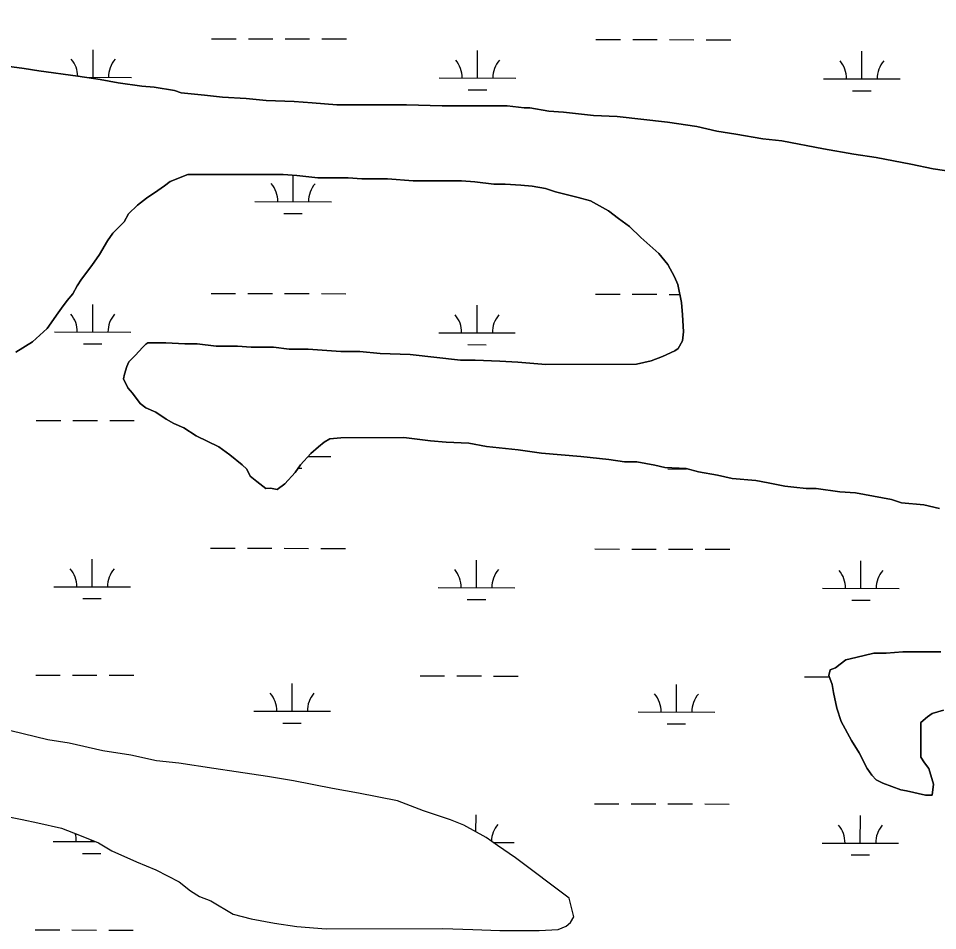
# Model space of a CAD drawing. Extents: x 3187622 to 3225504, y 800805 to 826213.
# Drawn here: x 3209740 to 3210941, y 815748 to 816939 of the extents above; entities that cross this region are included whole.
import ezdxf

# ---------------------------------------------------------------- set-up
doc = ezdxf.new("R2010")
doc.units = 0
doc.layers.add('V-SITE-VEGE', color=7, linetype='Continuous')
doc.layers.add('V-WETL-SWMP', color=7, linetype='Continuous')

msp = doc.modelspace()

# ---------------------------------------------------------------- linework, layer by layer
at = {"layer": 'V-SITE-VEGE'}
for points in [[(3210791.7, 816768.7), (3210831.3, 816761.4), (3210860.5, 816757.1), (3210905.9, 816748.4), (3210935.2, 816742.6), (3210973.3, 816736.8), (3211001.1, 816731), (3211045, 816726.7), (3211075.7, 816722.4), (3211118.2, 816718.1), (3211151.9, 816713.7), (3211178.2, 816712.3), (3211200.2, 816712.4), (3211236.8, 816708.1), (3211263.1, 816708.1), (3211292.4, 816706.7), (3211314.8, 816706.7), (3211314.8, 817348)], [(3209692.3, 816880.7), (3209748, 816873.5), (3209767, 816870.6), (3209818.2, 816863.4), (3209847.5, 816859), (3209871, 816854.7), (3209901.7, 816850.4), (3209917.8, 816848.9), (3209944.2, 816844.6), (3209952.9, 816841.7), (3209983.7, 816838.8), (3210007.1, 816835.9), (3210037.8, 816834.5), (3210064.2, 816831.7), (3210100.8, 816830.3), (3210124.2, 816828.8), (3210156.4, 816826), (3210247.2, 816826.2), (3210294, 816824.8), (3210378.9, 816824.9), (3210400.8, 816822.1), (3210408.2, 816822.1), (3210433, 816817.7), (3210452.1, 816816.3), (3210491.6, 816812), (3210522.3, 816810.6), (3210588.2, 816803.4), (3210626.3, 816797.6), (3210652.6, 816791.8), (3210677.5, 816787.5), (3210712.7, 816781.7), (3210737.5, 816778.8), (3210791.7, 816768.7)], [(3210328.5, 816384.3), (3210299.2, 816385.7), (3210278.7, 816387.1), (3210243.6, 816391.5), (3210161.6, 816391.3), (3210147, 816389.8), (3210139.7, 816385.4), (3210132.4, 816379.5), (3210122.2, 816370.7), (3210109, 816356.1), (3210101.7, 816345.8), (3210088.6, 816331.2), (3210078.3, 816323.8), (3210069.6, 816325.3), (3210063.7, 816325.2), (3210052, 816334), (3210043.2, 816341.3), (3210038.8, 816350.1), (3210032.9, 816355.9), (3210016.8, 816369.1), (3210002.1, 816379.3), (3209972.8, 816393.9), (3209956.7, 816404.1), (3209943.5, 816409.9), (3209933.3, 816415.7), (3209920.1, 816424.5), (3209906.9, 816430.3), (3209899.6, 816436.2), (3209889.3, 816449.3), (3209883.4, 816456.6), (3209877.6, 816468.3), (3209879, 816474.2), (3209881.9, 816484.4), (3209884.8, 816490.3), (3209893.6, 816499.1), (3209902.4, 816509.3), (3209906.7, 816513.7), (3209909.7, 816515.2), (3209933.1, 816515.3), (3209958, 816513.8), (3209974.1, 816513.9), (3209998.9, 816511), (3210026.8, 816511.1), (3210044.3, 816509.6), (3210073.6, 816509.7), (3210094.1, 816506.8), (3210119, 816506.8), (3210161.4, 816504), (3210186.3, 816504), (3210212.7, 816501.2), (3210252.2, 816499.8), (3210318, 816492.6), (3210337.1, 816492.6), (3210369.3, 816491.2), (3210392.7, 816489.8), (3210429.3, 816487), (3210547.8, 816487.2), (3210566.9, 816491.6), (3210581.5, 816497.5), (3210597.6, 816504.8), (3210602, 816507.8), (3210607.8, 816518), (3210609.2, 816529.7), (3210607.7, 816551.7), (3210606.2, 816567.8), (3210601.8, 816591.2), (3210597.4, 816601.4), (3210588.6, 816617.5), (3210576.8, 816632.1), (3210553.4, 816652.6), (3210538.7, 816667.2), (3210524.1, 816677.4), (3210510.9, 816687.6), (3210487.4, 816700.7), (3210471.3, 816705.1), (3210442, 816712.4), (3210428.8, 816716.7), (3210411.3, 816719.6), (3210396.6, 816721.1), (3210376.1, 816722.5), (3210361.5, 816722.5), (3210336.6, 816725.3), (3210319.1, 816726.8), (3210256.1, 816726.6), (3210222.5, 816729.5), (3210188.8, 816729.4), (3210171.2, 816730.9), (3210131.7, 816730.8), (3210103.9, 816733.7), (3210086.3, 816735.1), (3209961.9, 816734.9), (3209938.5, 816726), (3209931.2, 816720.2), (3209922.4, 816714.3), (3209907.8, 816704), (3209896.1, 816695.2), (3209884.5, 816683.5), (3209878.6, 816673.2), (3209864, 816658.6), (3209856.7, 816648.3), (3209846.5, 816630.7)], [(3209846.5, 816630.7), (3209836.3, 816616.1), (3209823.1, 816598.5), (3209817.3, 816589.7), (3209811.5, 816579.4), (3209804.2, 816570.6), (3209796.9, 816560.4), (3209792.5, 816554.5), (3209777.9, 816534), (3209758.9, 816516.4), (3209737, 816503.2)], [(3210943.4, 816299.1), (3210922.9, 816303.5), (3210893.6, 816306.4), (3210880.4, 816310.7), (3210833.6, 816319.4), (3210813.1, 816320.8), (3210782.3, 816325.2), (3210769.2, 816325.2), (3210753.1, 816326.6), (3210741.3, 816328), (3210719.4, 816332.4), (3210703.3, 816335.3), (3210672.5, 816338.1), (3210653.5, 816342.5), (3210628.6, 816346.8), (3210612.5, 816351.2), (3210584.7, 816352.6), (3210571.5, 816355.5), (3210548.1, 816359.8), (3210532, 816359.8), (3210511.5, 816362.7), (3210474.9, 816367), (3210423.7, 816371.3), (3210392.9, 816375.6), (3210351.9, 816380), (3210328.5, 816384.3)], [(3210948.3, 816035.7), (3210933.7, 816031.3), (3210927.8, 816026.9), (3210919, 816019.5), (3210919.1, 815974.2), (3210923.5, 815966.9), (3210929.4, 815959.6), (3210935.3, 815939.1), (3210933.9, 815924.4), (3210925.1, 815924.4), (3210900.2, 815930.2), (3210892.9, 815931.7), (3210869.4, 815940.4), (3210860.6, 815944.8), (3210854.8, 815950.6), (3210848.9, 815959.4), (3210838.6, 815979.9), (3210828.3, 815996), (3210815.1, 816020.8), (3210809.2, 816038.4), (3210804.8, 816058.8), (3210803.3, 816069.1), (3210798.9, 816080.8), (3210800.4, 816088.1), (3210807.7, 816091), (3210813.5, 816095.5), (3210820.8, 816101.3), (3210834, 816104.3), (3210857.4, 816110.2), (3210873.5, 816110.2), (3210895.4, 816111.7), (3210945.2, 816111.8)], [(3209714.7, 815898.7), (3209745.5, 815892.9), (3209766, 815888.5), (3209796.7, 815881.3), (3209820.2, 815872.5), (3209845.1, 815862.3), (3209862.6, 815852.1), (3209894.9, 815837.5), (3209919.8, 815827.3), (3209950.5, 815811.3), (3209965.2, 815799.6), (3209976.9, 815792.3), (3209991.6, 815786.5), (3210020.9, 815769), (3210044.3, 815763.2), (3210075, 815757.4), (3210104.3, 815753.1), (3210142.4, 815750.2), (3210294.6, 815750.5), (3210334.1, 815749.1), (3210369.2, 815747.7), (3210420.5, 815747.8), (3210445.4, 815749.3), (3210455.6, 815753.7), (3210461.4, 815758.1), (3210465.8, 815765.5), (3210459.9, 815790.3), (3210389.6, 815842.9), (3210366.1, 815858.9), (3210351.5, 815869.2), (3210322.1, 815885.2), (3210304.6, 815892.5), (3210269.4, 815904.1), (3210235.7, 815917.2), (3210184.5, 815927.4), (3210150.8, 815933.2), (3210099.6, 815943.3), (3210065.9, 815949.1), (3210024.9, 815954.9), (3209995.6, 815959.2), (3209950.2, 815966.4), (3209921, 815969.3), (3209887.3, 815976.6), (3209850.7, 815982.4), (3209806.8, 815992.5), (3209778.9, 815996.9), (3209730.6, 816008.5)]]:
    msp.add_lwpolyline(points, dxfattribs=at)
at = {"layer": 'V-WETL-SWMP'}
for p, q in [((3209992.8, 816912.4), (3210024.8, 816912.4)), ((3210040.8, 816912.3), (3210072.8, 816912.3)), ((3210088.8, 816912.2), (3210120.8, 816912.2)), ((3210136.8, 816912.1), (3210168.8, 816912.1)), ((3210494.7, 816911.4), (3210526.7, 816911.3)), ((3210542.7, 816911.3), (3210574.7, 816911.2)), ((3210590.7, 816911.2), (3210622.7, 816911.1)), ((3210638.7, 816911.1), (3210670.7, 816911)), ((3209838.1, 816862), (3209838.2, 816898)), ((3210340, 816861), (3210340.1, 816897)), ((3210842, 816859.9), (3210842, 816895.9)), ((3209827.5, 816862), (3209888.1, 816861.9)), ((3210290, 816861.1), (3210390, 816860.9)), ((3210792, 816860.1), (3210892, 816859.8)), ((3210328, 816845.6), (3210352, 816845.5)), ((3210829.9, 816844.5), (3210853.9, 816844.5)), ((3210099.2, 816699.6), (3210099.3, 816734.1)), ((3210049.2, 816699.7), (3210149.2, 816699.5)), ((3210087.2, 816684.2), (3210111.2, 816684.1)), ((3209992.2, 816579.7), (3210024.2, 816579.7)), ((3210040.2, 816579.6), (3210072.2, 816579.6)), ((3210088.2, 816579.6), (3210120.2, 816579.5)), ((3210136.2, 816579.5), (3210168.2, 816579.4)), ((3210494.1, 816578.7), (3210526.1, 816578.7)), ((3210542.1, 816578.6), (3210574.1, 816578.6)), ((3210590.1, 816578.5), (3210604.2, 816578.5)), ((3209837.5, 816529.3), (3209837.5, 816565.3)), ((3210339.4, 816528.3), (3210339.4, 816564.3)), ((3209787.5, 816529.4), (3209887.5, 816529.2)), ((3210289.4, 816528.4), (3210389.4, 816528.2)), ((3209825.4, 816513.9), (3209849.4, 816513.9)), ((3210327.3, 816512.9), (3210351.3, 816512.8)), ((3209763.8, 816414), (3209795.8, 816414)), ((3209811.8, 816413.9), (3209843.8, 816413.9)), ((3209859.8, 816413.8), (3209891.8, 816413.8)), ((3210118.7, 816366.9), (3210148.6, 816366.8)), ((3210105.7, 816351.5), (3210110.5, 816351.5)), ((3210588.4, 816350.5), (3210612.4, 816350.4)), ((3209991.5, 816247.1), (3210023.5, 816247)), ((3210039.5, 816247), (3210071.5, 816246.9)), ((3210087.5, 816246.9), (3210119.5, 816246.8)), ((3210135.5, 816246.8), (3210167.5, 816246.7)), ((3210493.4, 816246.1), (3210525.4, 816246)), ((3210541.4, 816246), (3210573.4, 816245.9)), ((3210589.4, 816245.9), (3210621.4, 816245.8)), ((3210637.4, 816245.8), (3210669.4, 816245.7)), ((3209836.8, 816196.6), (3209836.9, 816232.6)), ((3210338.7, 816195.6), (3210338.8, 816231.6)), ((3210840.6, 816194.6), (3210840.7, 816230.6)), ((3209786.8, 816196.7), (3209886.8, 816196.5)), ((3210288.7, 816195.7), (3210388.7, 816195.5)), ((3210790.6, 816194.7), (3210890.6, 816194.5)), ((3209824.8, 816181.2), (3209848.8, 816181.2)), ((3210326.7, 816180.2), (3210350.7, 816180.2)), ((3210828.6, 816179.2), (3210852.6, 816179.1)), ((3209763.1, 816081.4), (3209795.1, 816081.3)), ((3209811.1, 816081.3), (3209843.1, 816081.2)), ((3209859.1, 816081.2), (3209891.1, 816081.1)), ((3210265.1, 816080.3), (3210297.1, 816080.3)), ((3210313.1, 816080.2), (3210345.1, 816080.2)), ((3210361.1, 816080.1), (3210393.1, 816080.1)), ((3210767, 816079.3), (3210799, 816079.3)), ((3210097.9, 816034.3), (3210098, 816070.3)), ((3210599.8, 816033.2), (3210599.9, 816069.2)), ((3210047.9, 816034.4), (3210147.9, 816034.2)), ((3210549.8, 816033.3), (3210649.8, 816033.1)), ((3210085.9, 816018.8), (3210109.9, 816018.8)), ((3210587.8, 816017.8), (3210611.8, 816017.8)), ((3210492.7, 815913.4), (3210524.7, 815913.3)), ((3210540.7, 815913.3), (3210572.7, 815913.2)), ((3210588.7, 815913.2), (3210620.7, 815913.1)), ((3210636.7, 815913.1), (3210668.7, 815913)), ((3210338, 815876.5), (3210338.1, 815899)), ((3210839.9, 815861.9), (3210840, 815897.9)), ((3209786.1, 815864.1), (3209841, 815864)), ((3209836.1, 815864), (3209836.1, 815866)), ((3210360.4, 815862.9), (3210388, 815862.8)), ((3210789.9, 815862), (3210889.9, 815861.8)), ((3209824.1, 815848.6), (3209848.1, 815848.5)), ((3210827.9, 815846.5), (3210851.9, 815846.5)), ((3209762.5, 815748.7), (3209794.5, 815748.6)), ((3209810.5, 815748.6), (3209842.5, 815748.5)), ((3209858.5, 815748.5), (3209890.5, 815748.4))]:
    msp.add_line(p, q, dxfattribs=at)
for points in [[(3210973.3, 816736.8), (3210935.2, 816742.6), (3210905.9, 816748.4), (3210860.5, 816757.1), (3210831.3, 816761.4), (3210791.7, 816768.7), (3210737.5, 816778.8), (3210712.7, 816781.7), (3210677.5, 816787.5), (3210652.6, 816791.8), (3210626.3, 816797.6), (3210588.2, 816803.4), (3210522.3, 816810.6), (3210491.6, 816812), (3210452.1, 816816.3), (3210433, 816817.7), (3210408.2, 816822.1), (3210400.8, 816822.1), (3210378.9, 816824.9), (3210294, 816824.8), (3210247.2, 816826.2), (3210156.4, 816826), (3210124.2, 816828.8), (3210100.8, 816830.3), (3210064.2, 816831.7), (3210037.8, 816834.5), (3210007.1, 816835.9), (3209983.7, 816838.8), (3209952.9, 816841.7), (3209944.2, 816844.6), (3209917.8, 816848.9), (3209901.7, 816850.4), (3209871, 816854.7), (3209847.5, 816859), (3209818.2, 816863.4), (3209767, 816870.6), (3209748, 816873.5), (3209692.3, 816880.7)], [(3209737, 816503.2), (3209758.9, 816516.4), (3209777.9, 816534), (3209792.5, 816554.5), (3209796.9, 816560.4), (3209804.2, 816570.6), (3209811.5, 816579.4), (3209817.3, 816589.7), (3209823.1, 816598.5), (3209836.3, 816616.1), (3209846.5, 816630.7), (3209856.7, 816648.3), (3209864, 816658.6), (3209878.6, 816673.2), (3209884.5, 816683.5), (3209896.1, 816695.2), (3209907.8, 816704), (3209922.4, 816714.3), (3209931.2, 816720.2), (3209938.5, 816726), (3209961.9, 816734.9), (3210086.3, 816735.1), (3210103.9, 816733.7), (3210131.7, 816730.8), (3210171.2, 816730.9), (3210188.8, 816729.4), (3210222.5, 816729.5), (3210256.1, 816726.6), (3210319.1, 816726.8), (3210336.6, 816725.3), (3210361.5, 816722.5), (3210376.1, 816722.5), (3210396.6, 816721.1), (3210411.3, 816719.6), (3210428.8, 816716.7), (3210442, 816712.4), (3210471.3, 816705.1), (3210487.4, 816700.7), (3210510.9, 816687.6), (3210524.1, 816677.4), (3210538.7, 816667.2), (3210553.4, 816652.6), (3210576.8, 816632.1), (3210588.6, 816617.5)], [(3210588.6, 816617.5), (3210597.4, 816601.4), (3210601.8, 816591.2), (3210606.2, 816567.8), (3210607.7, 816551.7), (3210609.2, 816529.7)], [(3210609.2, 816529.7), (3210607.8, 816518), (3210602, 816507.8), (3210597.6, 816504.8), (3210581.5, 816497.5), (3210566.9, 816491.6), (3210547.8, 816487.2), (3210429.3, 816487), (3210392.7, 816489.8), (3210369.3, 816491.2), (3210337.1, 816492.6), (3210318, 816492.6), (3210252.2, 816499.8), (3210212.7, 816501.2), (3210186.3, 816504), (3210161.4, 816504), (3210119, 816506.8), (3210094.1, 816506.8), (3210073.6, 816509.7), (3210044.3, 816509.6), (3210026.8, 816511.1), (3209998.9, 816511), (3209974.1, 816513.9), (3209958, 816513.8), (3209933.1, 816515.3), (3209909.7, 816515.2), (3209906.7, 816513.7), (3209902.4, 816509.3), (3209893.6, 816499.1), (3209884.8, 816490.3), (3209881.9, 816484.4), (3209879, 816474.2), (3209877.6, 816468.3), (3209883.4, 816456.6), (3209889.3, 816449.3), (3209899.6, 816436.2), (3209906.9, 816430.3), (3209920.1, 816424.5), (3209933.3, 816415.7), (3209943.5, 816409.9), (3209956.7, 816404.1), (3209972.8, 816393.9), (3210002.1, 816379.3), (3210016.8, 816369.1), (3210032.9, 816355.9), (3210038.8, 816350.1), (3210043.2, 816341.3), (3210052, 816334), (3210063.7, 816325.2), (3210069.6, 816325.3), (3210078.3, 816323.8), (3210088.6, 816331.2), (3210101.7, 816345.8), (3210109, 816356.1), (3210122.2, 816370.7), (3210132.4, 816379.5), (3210139.7, 816385.4), (3210147, 816389.8), (3210161.6, 816391.3), (3210243.6, 816391.5), (3210278.7, 816387.1), (3210299.2, 816385.7), (3210328.5, 816384.3), (3210351.9, 816380), (3210392.9, 816375.6), (3210423.7, 816371.3), (3210474.9, 816367), (3210511.5, 816362.7), (3210532, 816359.8), (3210548.1, 816359.8), (3210571.5, 816355.5), (3210584.7, 816352.6), (3210612.5, 816351.2), (3210628.6, 816346.8), (3210653.5, 816342.5), (3210672.5, 816338.1), (3210703.3, 816335.3), (3210719.4, 816332.4), (3210741.3, 816328), (3210753.1, 816326.6), (3210769.2, 816325.1), (3210782.3, 816325.2), (3210813.1, 816320.8), (3210833.6, 816319.4), (3210880.4, 816310.7), (3210893.6, 816306.4), (3210922.9, 816303.5), (3210943.4, 816299.1)], [(3210945.2, 816111.8), (3210895.4, 816111.7), (3210873.5, 816110.2), (3210857.4, 816110.2), (3210834, 816104.3), (3210820.8, 816101.3), (3210813.5, 816095.5), (3210807.7, 816091), (3210800.4, 816088.1), (3210798.9, 816080.8), (3210803.3, 816069.1), (3210804.8, 816058.8), (3210809.2, 816038.4)], [(3210809.2, 816038.4), (3210815.1, 816020.8), (3210828.3, 815996), (3210838.6, 815979.9), (3210848.9, 815959.4), (3210854.8, 815950.6), (3210860.6, 815944.8), (3210869.4, 815940.4), (3210892.9, 815931.7), (3210900.2, 815930.2), (3210925.1, 815924.4), (3210933.9, 815924.4), (3210935.3, 815939.1), (3210929.4, 815959.6), (3210923.5, 815966.9), (3210919.1, 815974.2), (3210919, 816019.5), (3210927.8, 816026.9), (3210933.7, 816031.3), (3210948.3, 816035.7)], [(3209714.7, 815898.7), (3209745.5, 815892.9), (3209766, 815888.5), (3209796.7, 815881.3), (3209820.2, 815872.5), (3209845.1, 815862.3), (3209862.6, 815852.1), (3209894.9, 815837.5), (3209919.8, 815827.3), (3209950.5, 815811.3), (3209965.2, 815799.6), (3209976.9, 815792.3), (3209991.6, 815786.5), (3210020.9, 815769), (3210044.3, 815763.2), (3210075, 815757.4), (3210104.3, 815753.1), (3210142.4, 815750.2), (3210294.6, 815750.5), (3210334.1, 815749.1), (3210369.3, 815747.7), (3210420.5, 815747.8), (3210445.4, 815749.3), (3210455.6, 815753.7), (3210461.4, 815758.1), (3210465.8, 815765.5), (3210459.9, 815790.3), (3210389.6, 815842.9), (3210366.1, 815858.9), (3210351.5, 815869.2), (3210322.1, 815885.2), (3210304.6, 815892.5), (3210269.4, 815904.1), (3210235.7, 815917.2), (3210184.5, 815927.4), (3210150.8, 815933.2), (3210099.6, 815943.3), (3210065.9, 815949.1), (3210024.9, 815954.9), (3209995.6, 815959.2), (3209950.2, 815966.4), (3209921, 815969.3), (3209887.3, 815976.6), (3209850.7, 815982.4), (3209806.8, 815992.5), (3209778.9, 815996.9), (3209730.6, 816008.5)]]:
    msp.add_lwpolyline(points, dxfattribs=at)
for centre, start, end in [((3209782.9, 816862.6), 1.3381, 40.6551), ((3209893.4, 816862.4), 139.1115, 180.6551), ((3210284.8, 816861.6), 359.1115, 40.6551), ((3210395.3, 816861.3), 139.1115, 180.6551), ((3210786.7, 816860.5), 359.1115, 40.6551), ((3210897.2, 816860.3), 139.1115, 180.6551), ((3210044, 816700.2), 359.1115, 40.6551), ((3210154.5, 816700), 139.1115, 180.6551), ((3209782.2, 816529.9), 359.1115, 40.6551), ((3209892.7, 816529.7), 139.1115, 180.6551), ((3210284.1, 816528.9), 359.1115, 40.6551), ((3210394.6, 816528.7), 139.1115, 180.6551), ((3209781.5, 816197.2), 359.1115, 40.6551), ((3209892, 816197), 139.1115, 180.6551), ((3210283.5, 816196.2), 359.1115, 40.6551), ((3210393.9, 816196), 139.1115, 180.6551), ((3210785.4, 816195.2), 359.1115, 40.6551), ((3210895.8, 816195), 139.1115, 180.6551), ((3210042.7, 816034.8), 359.1115, 40.6551), ((3210153.1, 816034.6), 139.1115, 180.6551), ((3210544.6, 816033.8), 359.1115, 40.6551), ((3210655, 816033.6), 139.1115, 180.6551), ((3210393.3, 815863.3), 139.1115, 177.9711), ((3210784.7, 815862.5), 359.1115, 40.6551), ((3210895.2, 815862.3), 139.1115, 180.6551), ((3209780.9, 815864.6), 359.1115, 16.4905)]:
    msp.add_arc(centre, 35.2, start, end, dxfattribs=at)

doc.saveas('drawing.dxf')
